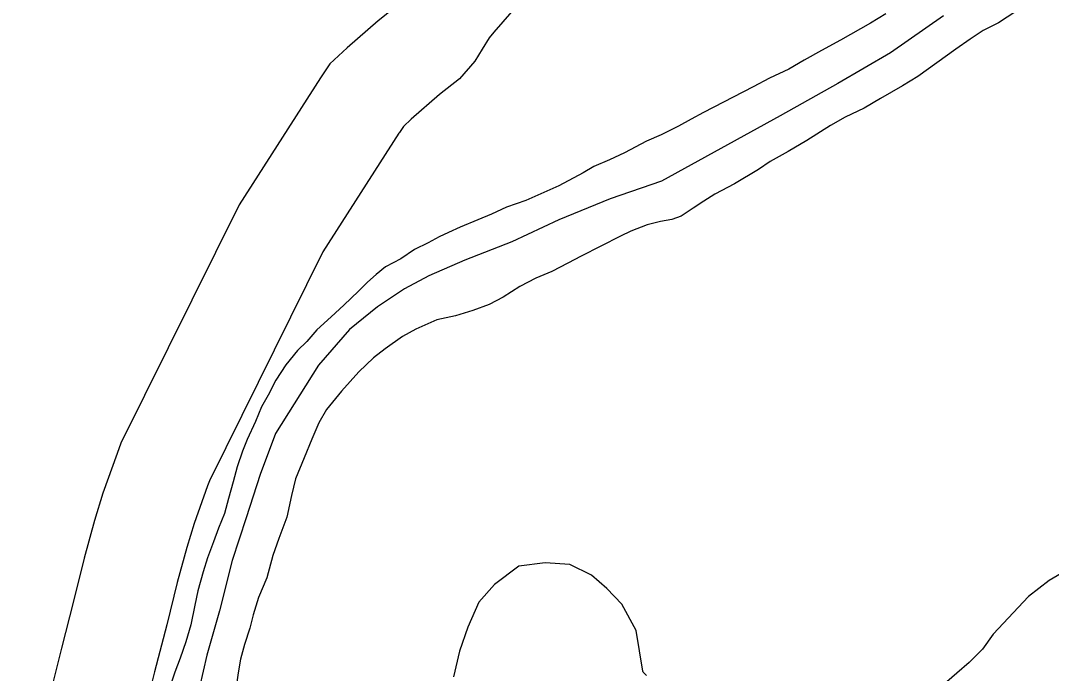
# Model space of a CAD drawing. Extents: x -939622 to -934222, y 1383701 to 1385301.
# Drawn here: x -936516.16 to -936506.5, y 1384920.29 to 1384926.41 of the extents above; entities that cross this region are included whole.
import ezdxf

# ---------------------------------------------------------------- set-up
doc = ezdxf.new("R2010")
doc.units = 0
for name, color, linetype in [('Level 10', 7, 'Continuous'), ('Level 2', 7, 'Continuous'), ('Level 9', 7, 'Continuous')]:
    doc.layers.add(name, color=color, linetype=linetype)

msp = doc.modelspace()

# ---------------------------------------------------------------- linework, layer by layer
at = {"layer": 'Level 10'}
for points in [[(-936511.4956, 1384926.5646), (-936511.7263, 1384926.3007), (-936511.7705, 1384926.2479), (-936511.8375, 1384926.1411), (-936511.9038, 1384926.0291), (-936512.0483, 1384925.8615), (-936512.2357, 1384925.7136), (-936512.5013, 1384925.4828), (-936512.5737, 1384925.4158), (-936512.6112, 1384925.3593), (-936512.6157, 1384925.3515)], [(-936512.6737, 1384926.5144), (-936512.81, 1384926.4068), (-936513.1022, 1384926.153), (-936513.2643, 1384926.003), (-936513.3508, 1384925.8724)], [(-936513.3508, 1384925.8724), (-936514.1121, 1384924.6824), (-936515.2205, 1384922.4464)], [(-936512.6157, 1384925.3515), (-936513.3276, 1384924.2388), (-936514.3915, 1384922.0924)], [(-936515.2205, 1384922.4464), (-936515.2554, 1384922.3498), (-936515.3885, 1384921.977), (-936515.4674, 1384921.7208), (-936515.5648, 1384921.3684), (-936515.6641, 1384920.9652), (-936515.7784, 1384920.5267), (-936515.8878, 1384920.0869), (-936515.9515, 1384919.7699), (-936516.0074, 1384919.4695), (-936516.0656, 1384919.2136), (-936516.1249, 1384918.9116), (-936516.1601, 1384918.7473)], [(-936514.3915, 1384922.0924), (-936514.4084, 1384922.0456), (-936514.5343, 1384921.693), (-936514.6035, 1384921.4685), (-936514.694, 1384921.141), (-936514.7917, 1384920.7441), (-936514.9062, 1384920.3046), (-936515.0095, 1384919.8895), (-936515.0679, 1384919.599), (-936515.1258, 1384919.2874), (-936515.185, 1384919.027), (-936515.2433, 1384918.7305), (-936515.2801, 1384918.5588)], [(-936510.2966, 1384920.2696), (-936510.3292, 1384920.3006), (-936510.3312, 1384920.3082), (-936510.3938, 1384920.6896), (-936510.528, 1384920.9361), (-936510.6691, 1384921.0845), (-936510.8125, 1384921.2106), (-936511.0161, 1384921.3102), (-936511.245, 1384921.3255), (-936511.4913, 1384921.2932), (-936511.7214, 1384921.1231), (-936511.8679, 1384920.9553), (-936511.9714, 1384920.7236), (-936512.0499, 1384920.497), (-936512.1053, 1384920.2564)], [(-936506.3756, 1384921.247), (-936506.5261, 1384921.1584), (-936506.7185, 1384921.0098), (-936507.0489, 1384920.6569), (-936507.1501, 1384920.517), (-936507.2745, 1384920.3903), (-936507.3904, 1384920.2899), (-936507.5768, 1384920.1275)]]:
    msp.add_lwpolyline(points, dxfattribs=at)
at = {"layer": 'Level 2'}
msp.add_lwpolyline([(-936507.5152, 1384926.4515), (-936508.0107, 1384926.1071), (-936508.5045, 1384925.8168), (-936509.0432, 1384925.5163), (-936510.1562, 1384924.9024), (-936510.6383, 1384924.7358), (-936511.1196, 1384924.5392), (-936511.5586, 1384924.3347), (-936511.9986, 1384924.1633), (-936512.337, 1384924.0157), (-936512.565, 1384923.8922), (-936512.8159, 1384923.7259), (-936513.0805, 1384923.511), (-936513.3691, 1384923.1782), (-936513.7727, 1384922.5383), (-936513.9157, 1384922.1522), (-936514.0462, 1384921.7454), (-936514.1769, 1384921.3476), (-936514.2966, 1384920.8748), (-936514.4148, 1384920.4593), (-936514.5201, 1384920.0081)], dxfattribs=at)
msp.add_lwpolyline([(-936507.5152, 1384926.4515), (-936508.0107, 1384926.1071), (-936508.5045, 1384925.8168), (-936509.0432, 1384925.5163), (-936510.1562, 1384924.9024), (-936510.6383, 1384924.7358), (-936511.1196, 1384924.5392), (-936511.5586, 1384924.3347), (-936511.9986, 1384924.1633), (-936512.337, 1384924.0157), (-936512.565, 1384923.8922), (-936512.8159, 1384923.7259), (-936513.0805, 1384923.511), (-936513.3691, 1384923.1782), (-936513.7727, 1384922.5383), (-936513.9157, 1384922.1522), (-936514.0462, 1384921.7454), (-936514.1769, 1384921.3476), (-936514.2966, 1384920.8748), (-936514.4148, 1384920.4593), (-936514.5201, 1384920.0081)], dxfattribs=at)
at = {"layer": 'Level 9'}
for points in [[(-936508.0562, 1384926.47), (-936508.1981, 1384926.3849), (-936508.4792, 1384926.2238), (-936508.6569, 1384926.1287), (-936508.8196, 1384926.037), (-936508.9645, 1384925.9518), (-936509.1455, 1384925.8687), (-936509.2965, 1384925.7864), (-936509.7616, 1384925.545), (-936509.8772, 1384925.4847), (-936509.9985, 1384925.4182), (-936510.1585, 1384925.3357), (-936510.2981, 1384925.2777), (-936510.5025, 1384925.1699), (-936510.6449, 1384925.1028), (-936510.7904, 1384925.0387), (-936510.891, 1384924.9818), (-936511.1189, 1384924.8582), (-936511.4276, 1384924.7205), (-936511.6092, 1384924.6584), (-936511.7486, 1384924.5944), (-936511.8763, 1384924.5398), (-936512.0427, 1384924.4721), (-936512.1525, 1384924.421), (-936512.2386, 1384924.3825), (-936512.3422, 1384924.3255), (-936512.4696, 1384924.2619), (-936512.5994, 1384924.1741), (-936512.7417, 1384924.1011), (-936512.8298, 1384924.0264), (-936512.909, 1384923.9551), (-936512.9939, 1384923.8715), (-936513.1316, 1384923.7414), (-936513.2518, 1384923.6298), (-936513.3838, 1384923.5089), (-936513.48, 1384923.4009), (-936513.5648, 1384923.3143), (-936513.6755, 1384923.1819), (-936513.7678, 1384923.038), (-936513.8422, 1384922.8975), (-936513.9024, 1384922.7876), (-936513.9588, 1384922.6506), (-936514.0384, 1384922.4799), (-936514.0806, 1384922.3704), (-936514.1308, 1384922.2246), (-936514.1692, 1384922.0851), (-936514.2131, 1384921.9274), (-936514.2515, 1384921.788), (-936514.305, 1384921.6511), (-936514.3526, 1384921.5204), (-936514.4087, 1384921.3714), (-936514.4503, 1384921.2409), (-936514.4997, 1384921.062), (-936514.5292, 1384920.9287), (-936514.5664, 1384920.7442), (-936514.6133, 1384920.5834), (-936514.6663, 1384920.4315), (-936514.714, 1384920.3008), (-936514.764, 1384920.1489)], [(-936508.0562, 1384926.47), (-936508.1981, 1384926.3849), (-936508.4792, 1384926.2238), (-936508.6569, 1384926.1287), (-936508.8196, 1384926.037), (-936508.9645, 1384925.9518), (-936509.1455, 1384925.8687), (-936509.2965, 1384925.7864), (-936509.7616, 1384925.545), (-936509.8772, 1384925.4847), (-936509.9985, 1384925.4182), (-936510.1585, 1384925.3357), (-936510.2981, 1384925.2777), (-936510.5025, 1384925.1699), (-936510.6449, 1384925.1028), (-936510.7904, 1384925.0387), (-936510.891, 1384924.9818), (-936511.1189, 1384924.8582), (-936511.4276, 1384924.7205), (-936511.6092, 1384924.6584), (-936511.7486, 1384924.5944), (-936511.8763, 1384924.5398), (-936512.0427, 1384924.4721), (-936512.1525, 1384924.421), (-936512.2386, 1384924.3825), (-936512.3422, 1384924.3255), (-936512.4696, 1384924.2619), (-936512.5994, 1384924.1741), (-936512.7417, 1384924.1011), (-936512.8298, 1384924.0264), (-936512.909, 1384923.9551), (-936512.9939, 1384923.8715), (-936513.1316, 1384923.7414), (-936513.2518, 1384923.6298), (-936513.3838, 1384923.5089), (-936513.48, 1384923.4009), (-936513.5648, 1384923.3143), (-936513.6755, 1384923.1819), (-936513.7678, 1384923.038), (-936513.8422, 1384922.8975), (-936513.9024, 1384922.7876), (-936513.9588, 1384922.6506), (-936514.0384, 1384922.4799), (-936514.0806, 1384922.3704), (-936514.1308, 1384922.2246), (-936514.1692, 1384922.0851), (-936514.2131, 1384921.9274), (-936514.2515, 1384921.788), (-936514.305, 1384921.6511), (-936514.3526, 1384921.5204), (-936514.4087, 1384921.3714), (-936514.4503, 1384921.2409), (-936514.4997, 1384921.062), (-936514.5292, 1384920.9287), (-936514.5664, 1384920.7442), (-936514.6133, 1384920.5834), (-936514.6663, 1384920.4315), (-936514.714, 1384920.3008), (-936514.764, 1384920.1489)], [(-936506.755, 1384926.5473), (-936507, 1384926.3872), (-936507.1422, 1384926.3141), (-936507.2632, 1384926.2326), (-936507.3989, 1384926.1387), (-936507.5757, 1384926.0105), (-936507.7556, 1384925.8852), (-936507.8974, 1384925.7971), (-936508.1045, 1384925.6772), (-936508.2582, 1384925.5857), (-936508.4362, 1384925.5027), (-936508.5723, 1384925.4237), (-936508.7939, 1384925.2853), (-936508.9683, 1384925.1813), (-936509.137, 1384925.0864), (-936509.2491, 1384925.0112), (-936509.4739, 1384924.8787), (-936509.6575, 1384924.7804), (-936509.7609, 1384924.7144), (-936509.8582, 1384924.6486), (-936509.9734, 1384924.5762), (-936510.0597, 1384924.5438), (-936510.1643, 1384924.5259), (-936510.2895, 1384924.4925), (-936510.4442, 1384924.4341), (-936510.539, 1384924.3864), (-936510.9095, 1384924.1988), (-936511.0339, 1384924.1352), (-936511.185, 1384924.0559), (-936511.3335, 1384923.9947), (-936511.4846, 1384923.9154), (-936511.6411, 1384923.8148), (-936511.7715, 1384923.7481), (-936511.9231, 1384923.6898), (-936512.087, 1384923.6403), (-936512.2601, 1384923.6025), (-936512.4591, 1384923.5158), (-936512.5833, 1384923.4462), (-936512.7455, 1384923.3305), (-936512.8544, 1384923.2463), (-936512.9921, 1384923.1162), (-936513.1555, 1384922.9342), (-936513.2951, 1384922.7619), (-936513.3669, 1384922.6365), (-936513.432, 1384922.4843)], [(-936506.755, 1384926.5473), (-936507, 1384926.3872), (-936507.1422, 1384926.3141), (-936507.2632, 1384926.2326), (-936507.3989, 1384926.1387), (-936507.5757, 1384926.0105), (-936507.7556, 1384925.8852), (-936507.8974, 1384925.7971), (-936508.1045, 1384925.6772), (-936508.2582, 1384925.5857), (-936508.4362, 1384925.5027), (-936508.5723, 1384925.4237), (-936508.7939, 1384925.2853), (-936508.9683, 1384925.1813), (-936509.137, 1384925.0864), (-936509.2491, 1384925.0112), (-936509.4739, 1384924.8787), (-936509.6575, 1384924.7804), (-936509.7609, 1384924.7144), (-936509.8582, 1384924.6486), (-936509.9734, 1384924.5762), (-936510.0597, 1384924.5438), (-936510.1643, 1384924.5259), (-936510.2895, 1384924.4925), (-936510.4442, 1384924.4341), (-936510.539, 1384924.3864), (-936510.9095, 1384924.1988), (-936511.0339, 1384924.1352), (-936511.185, 1384924.0559), (-936511.3335, 1384923.9947), (-936511.4846, 1384923.9154), (-936511.6411, 1384923.8148), (-936511.7715, 1384923.7481), (-936511.9231, 1384923.6898), (-936512.087, 1384923.6403), (-936512.2601, 1384923.6025), (-936512.4591, 1384923.5158), (-936512.5833, 1384923.4462), (-936512.7455, 1384923.3305), (-936512.8544, 1384923.2463), (-936512.9921, 1384923.1162), (-936513.1555, 1384922.9342), (-936513.2951, 1384922.7619), (-936513.3669, 1384922.6365), (-936513.432, 1384922.4843)], [(-936513.432, 1384922.4843), (-936513.5024, 1384922.3078), (-936513.5844, 1384922.113), (-936513.6223, 1384921.9555), (-936513.665, 1384921.7527), (-936513.7408, 1384921.552), (-936513.7967, 1384921.394), (-936513.8543, 1384921.1848), (-936513.9305, 1384920.9991), (-936513.9803, 1384920.8383), (-936514.0131, 1384920.714), (-936514.0631, 1384920.5591), (-936514.1016, 1384920.4227), (-936514.1222, 1384920.2927), (-936514.1451, 1384920.1386)], [(-936513.432, 1384922.4843), (-936513.5024, 1384922.3078), (-936513.5844, 1384922.113), (-936513.6223, 1384921.9555), (-936513.665, 1384921.7527), (-936513.7408, 1384921.552), (-936513.7967, 1384921.394), (-936513.8543, 1384921.1848), (-936513.9305, 1384920.9991), (-936513.9803, 1384920.8383), (-936514.0131, 1384920.714), (-936514.0631, 1384920.5591), (-936514.1016, 1384920.4227), (-936514.1222, 1384920.2927), (-936514.1451, 1384920.1386)]]:
    msp.add_lwpolyline(points, dxfattribs=at)

doc.saveas('drawing.dxf')
